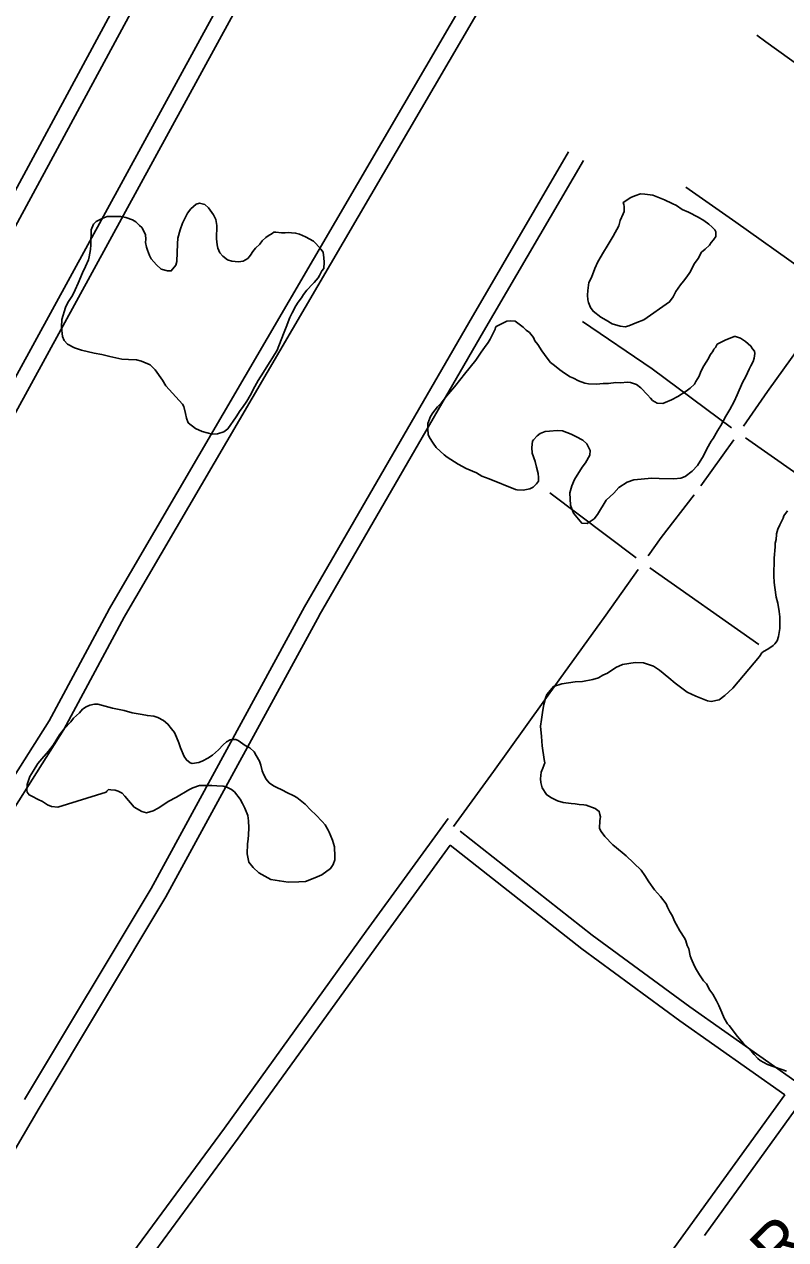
# Model space of a CAD drawing. Extents: x 3598634 to 3636690, y 517270 to 542944.
# Drawn here: x 3630654 to 3631986, y 535190 to 537317 of the extents above; entities that cross this region are included whole.
import ezdxf

# ---------------------------------------------------------------- set-up
doc = ezdxf.new("R2010")
doc.units = 0
for name, color, linetype in [('V-RIVR-RANG-IDEN', 7, 'Continuous'), ('V-ROAD-CNTR', 7, 'Continuous'), ('V-SITE-VEGE', 7, 'Continuous')]:
    doc.layers.add(name, color=color, linetype=linetype)

msp = doc.modelspace()

# ---------------------------------------------------------------- linework, layer by layer
at = {"layer": 'V-ROAD-CNTR'}
for p, q in [((3631725, 536383.3), (3631573.5, 536496.7)), ((3631748.9, 536365.9), (3631939.5, 536231.2))]:
    msp.add_line(p, q, dxfattribs=at)
for points in [[(3631693.6, 537818.2), (3631438, 537381.9), (3630801.6, 536291.6)], [(3631726.7, 537815.3), (3631463.9, 537366.8), (3630827.5, 536276.5)], [(3630332.4, 536461.9), (3630553.9, 536869.8), (3630840.9, 537401), (3631033.8, 537755.6)], [(3630358.8, 536447.6), (3630580.2, 536855.5), (3630867.3, 537386.7), (3631060.1, 537741.3)], [(3631201.4, 537729.8), (3630455.6, 536364.9)], [(3631235.5, 537729.6), (3630474.6, 536337.1)], [(3632232.7, 537084.4), (3632166.2, 537130.7), (3632061.2, 537207.3), (3631951.5, 537285.9), (3631935.6, 537298)], [(3631431.9, 536794.4), (3631606.5, 537093.4)], [(3631457.8, 536779.3), (3631632.4, 537078.3)], [(3632065.6, 536854), (3632013.9, 536888.6), (3631899.3, 536970.7), (3631811.7, 537032)], [(3631912.7, 536613.7), (3631954.6, 536674), (3632064.6, 536827.8), (3632068.4, 536833)], [(3631431.9, 536794.4), (3631144.4, 536297.5)], [(3631630.7, 536796.4), (3631752.9, 536714.1), (3631891.8, 536610.5)], [(3631457.8, 536779.3), (3631170.4, 536282.5)], [(3631912.5, 536613.5), (3631912.7, 536613.7)], [(3631837.9, 536508.9), (3631895.6, 536589.8)], [(3631916.1, 536592.9), (3632083.8, 536475.2), (3632120.3, 536451.3)], [(3631745.5, 536386.7), (3631768.3, 536418.8), (3631826.5, 536493.6)], [(3631405.1, 535913.2), (3631475, 536009.5), (3631589.9, 536169.8), (3631671.6, 536282.9), (3631728.4, 536362.7)], [(3630802.7, 536293.4), (3630697.6, 536098.1), (3630556.6, 535875.8), (3630436.9, 535671.5), (3630336.7, 535499.3), (3630203.3, 535268.2)], [(3630654.4, 535435.3), (3630876, 535804.8), (3631144.3, 536297.2)], [(3630680.1, 535419.9), (3630902, 535789.9), (3631170.6, 536282.8)], [(3630829.1, 536279.2), (3630723.5, 536082.9), (3630582.2, 535860.1), (3630462.8, 535656.4), (3630362.7, 535484.3), (3630229.3, 535253.2)], [(3631844, 535197.4), (3632125.2, 535587.2), (3632390.6, 535947.7), (3632453.5, 536038.7)], [(3631396.1, 535927.1), (3631252.6, 535729.6), (3631004.3, 535385.3), (3630785.3, 535087.9), (3630691.8, 534956.2)], [(3632002.2, 535467.9), (3631818.7, 535597.3), (3631647.7, 535722.9), (3631416.8, 535904.6)], [(3631399.1, 535880.3), (3631276.9, 535712), (3631028.5, 535367.6), (3630809.6, 535070.3), (3630716.2, 534938.8)], [(3631984.6, 535443.6), (3631801.1, 535572.9), (3631629.5, 535699), (3631399.1, 535880.3)], [(3631326.9, 534536.4), (3631452.4, 534711.8), (3631744.2, 535110.3), (3631984.6, 535443.6)], [(3630112.4, 534450.9), (3630680.2, 535420)]]:
    msp.add_lwpolyline(points, dxfattribs=at)
at = {"layer": 'V-SITE-VEGE'}
for points in [[(3630954.8, 537002.1), (3630960.7, 537003.7), (3630970, 537001.7), (3630976.3, 536995.7), (3630985.3, 536983.2), (3630989.2, 536974.9), (3630991.3, 536964.9), (3630990.7, 536941.5), (3630991.6, 536931), (3630992.6, 536925.1), (3630996.5, 536916.8), (3631001.6, 536910.8), (3631009.6, 536904.8), (3631017.1, 536902.3), (3631028.8, 536900.8), (3631037, 536902.3), (3631045.3, 536906.8), (3631050.1, 536912.5), (3631054.4, 536919.4), (3631058.6, 536925.2), (3631066.4, 536932), (3631070.6, 536937.7), (3631076.6, 536943.4), (3631080.8, 536946.8), (3631087.9, 536950.7), (3631090.9, 536953), (3631094.4, 536952.9), (3631104.3, 536952), (3631110.7, 536951.9), (3631117.2, 536952.3), (3631121.8, 536951.6), (3631128.8, 536951.4), (3631135.8, 536949.5), (3631146.2, 536945.1), (3631160, 536937.1), (3631164.6, 536932.9), (3631173.1, 536923.4), (3631177.1, 536918), (3631178.6, 536908), (3631178.9, 536900.4)], [(3631178.9, 536900.4), (3631178.1, 536889.3), (3631175.1, 536885.3), (3631170.8, 536877.3), (3631168.3, 536873.2), (3631161.7, 536865.2), (3631157.5, 536860.7), (3631150.3, 536853.2), (3631148.5, 536851.5), (3631143, 536844.1), (3631139.4, 536838.3), (3631133.3, 536830.3), (3631129.6, 536824), (3631122.9, 536811.9), (3631118.6, 536803.8), (3631112.3, 536787), (3631107.9, 536774.9), (3631096.7, 536746.5), (3631088.7, 536733.3), (3631083.3, 536725.2), (3631072.9, 536708), (3631063.7, 536693.6), (3631057.6, 536682.7), (3631049.6, 536667.1), (3631043.5, 536657.3), (3631036.2, 536646.4), (3631032, 536640.7), (3631024.7, 536629.7), (3631010.1, 536609.1), (3631003.5, 536603.4), (3630992.4, 536600.2), (3630983, 536599.8), (3630965.6, 536604.4), (3630954, 536609.4), (3630940.9, 536619.6), (3630938.1, 536627.3), (3630936.6, 536635.5), (3630933.4, 536647.9), (3630931.2, 536652), (3630902.2, 536684.3), (3630896, 536693.8), (3630883.1, 536712.3), (3630874.5, 536720.7), (3630859.5, 536727.5), (3630850.8, 536729.5), (3630836.8, 536729.9), (3630825.1, 536730.7), (3630804.2, 536735.4), (3630790.2, 536738.7), (3630776.3, 536741.4), (3630754.2, 536746.6), (3630742, 536750.4), (3630729.9, 536757.2), (3630724.2, 536763.2), (3630720.9, 536770.3), (3630719.6, 536786.7), (3630719.9, 536800.1), (3630726.3, 536821), (3630730.7, 536830.2), (3630738.6, 536842.3), (3630743.5, 536852.1), (3630748.5, 536863.6), (3630755.9, 536881.6), (3630761.5, 536893.1), (3630766.5, 536904.7), (3630767.8, 536909.9), (3630769.9, 536922.7), (3630770.7, 536930.8), (3630771.3, 536957.1), (3630775.1, 536967), (3630779.9, 536971.5), (3630790.6, 536977.1), (3630799.4, 536980.4), (3630808.2, 536980.7), (3630823.4, 536980.3), (3630832.1, 536978.9), (3630843.7, 536974.5), (3630849.4, 536970.9), (3630855.7, 536964.9), (3630859.7, 536961.3), (3630864.7, 536952.4), (3630866.4, 536948.2), (3630866.7, 536940.6), (3630866.6, 536934.8), (3630868.1, 536926.6), (3630869.8, 536921.3), (3630873.6, 536912.4), (3630876.4, 536906.5), (3630885.5, 536895.7), (3630893.5, 536888.5), (3630905.1, 536885.3), (3630911.5, 536885.1), (3630919.3, 536895.4), (3630921.3, 536901.8), (3630922.1, 536932.8), (3630922.9, 536942.7), (3630926.8, 536957.2), (3630931.2, 536968.8), (3630939.8, 536986.1), (3630945.9, 536994.1), (3630954.8, 537002.1)], [(3631888.8, 536642.5), (3631881.4, 536631), (3631872.8, 536614.8), (3631866.8, 536605.6), (3631859.4, 536591.8), (3631855.8, 536587.2), (3631848.4, 536574), (3631842.3, 536561.8), (3631831.9, 536544.6), (3631822.9, 536534.9), (3631810.3, 536525.3), (3631802.7, 536522.5), (3631790.9, 536521.1), (3631764.7, 536521.8), (3631752.4, 536522.7), (3631720.8, 536519.4), (3631709, 536515.6), (3631694.7, 536506.1), (3631685.7, 536496.3), (3631672.5, 536483.8), (3631657.3, 536459.1), (3631651.2, 536451.1), (3631639.3, 536443.2), (3631629.4, 536444), (3631615.2, 536461.4), (3631609.8, 536475.5), (3631608.6, 536496.6), (3631612.4, 536509.3), (3631616.8, 536520.3), (3631630.2, 536541.6), (3631636.2, 536549.6), (3631643.6, 536562.9), (3631644.4, 536571.1), (3631638.3, 536582.9), (3631631.4, 536588.9), (3631619.3, 536595.7), (3631611.2, 536599.4), (3631595.6, 536605.6), (3631586.8, 536605.9), (3631573.4, 536605), (3631565.8, 536604.1), (3631556.9, 536600.8), (3631551.5, 536596.8), (3631544.9, 536589.4), (3631543.1, 536587.1), (3631542.2, 536576), (3631542.6, 536566.1), (3631548, 536551.9), (3631550.1, 536541.9), (3631553.3, 536530.7), (3631553.7, 536523.7), (3631553.6, 536517.3), (3631550.5, 536512.7), (3631544.5, 536507), (3631538.6, 536503.7), (3631526.9, 536501.6), (3631516.4, 536501.9), (3631513.5, 536502.6), (3631467.8, 536521.3), (3631455, 536526.3), (3631445.3, 536531.8), (3631427.3, 536539.3), (3631413.5, 536547.2), (3631394, 536559.4), (3631388.8, 536563.6), (3631375.1, 536576.3), (3631369.5, 536584), (3631363.3, 536593.5), (3631361.1, 536598.8), (3631360.2, 536608.8), (3631360.4, 536618.1), (3631364.8, 536630.3), (3631369.1, 536636.6), (3631376.9, 536647.5), (3631383.5, 536653.8), (3631393.2, 536665.8), (3631399.8, 536674.4), (3631407.1, 536682.4), (3631417.9, 536696.1), (3631424.6, 536704.7), (3631444.5, 536729.3), (3631453.6, 536743.1), (3631459.7, 536751.1), (3631465.8, 536759.8), (3631469.4, 536765.5), (3631473.1, 536773), (3631478.1, 536783.4), (3631478.7, 536786.3), (3631479.9, 536788), (3631498.3, 536797.5), (3631504.7, 536797.9), (3631512.9, 536797.1), (3631527.2, 536786.8), (3631532.4, 536781.4), (3631538.1, 536777.2), (3631544.9, 536768.8), (3631547.7, 536762.9), (3631552.7, 536756.3), (3631559.5, 536745.1), (3631569.1, 536732.5), (3631574.7, 536724.8)], [(3631574.7, 536724.8), (3631581.6, 536719.9), (3631591.3, 536712.1), (3631599.4, 536706), (3631609.1, 536699.9), (3631614.9, 536697.5), (3631623.6, 536693.1), (3631635.1, 536688.8), (3631641.5, 536687.4), (3631655.6, 536687.1), (3631667.3, 536687.9), (3631676.6, 536688.3), (3631688.9, 536689.7), (3631697.7, 536689.5), (3631708.8, 536690.4), (3631714.7, 536690.2), (3631725.1, 536686.4), (3631733.1, 536680.4), (3631744.5, 536668.4), (3631749.6, 536662.4), (3631753.6, 536658.2), (3631761.6, 536653.9), (3631771.6, 536653.1), (3631775.7, 536654.7), (3631786.3, 536659.7), (3631797.6, 536665.3), (3631812.4, 536674.8), (3631819, 536679.9), (3631826.8, 536687.3), (3631829.3, 536691.9), (3631834.8, 536701.1), (3631837.9, 536709.2), (3631843.4, 536719), (3631851.3, 536731.7), (3631853.8, 536736.9), (3631856.2, 536740.9), (3631858.7, 536744.3), (3631860.5, 536748.4), (3631863.5, 536751.2), (3631866.6, 536757), (3631880.2, 536764.2), (3631896.1, 536770.3), (3631898.5, 536770.2), (3631907.2, 536767.6), (3631915.8, 536761.6), (3631925.5, 536753.7), (3631928.3, 536749), (3631931.7, 536744.8), (3631932.2, 536740.7), (3631931.4, 536732.5), (3631929.5, 536726.7), (3631925.2, 536719.2), (3631922.7, 536713.5), (3631916.5, 536700.2), (3631911, 536689.8), (3631901.7, 536668.4), (3631896.1, 536656.9), (3631888.8, 536642.5)], [(3631893.7, 536154.9), (3631940.7, 536210.4), (3631944.4, 536216.7), (3631947.3, 536219), (3631955.1, 536223.5), (3631964.6, 536229.7), (3631967.6, 536232.5), (3631971.2, 536237.7), (3631973.7, 536245.2), (3631975.8, 536259.2), (3631976, 536265.6), (3631975.8, 536279.6), (3631974.9, 536289), (3631972.3, 536303.7), (3631969.7, 536314.3), (3631967.2, 536331.3), (3631966.3, 536340.1), (3631965.4, 536351.8), (3631966.2, 536382.2), (3631967, 536389.7), (3631967.1, 536395.6), (3631967.9, 536403.1), (3631968, 536409), (3631969.4, 536415.4), (3631969.4, 536417.7), (3631970.1, 536421.8), (3631970.2, 536425.3), (3631972.8, 536433.4), (3631975.9, 536440.9), (3631982, 536452.5), (3631983.3, 536456.5), (3631989.4, 536465.1)], [(3631988, 535485.1), (3631979.3, 535487.7), (3631964.2, 535493.3), (3631954.4, 535496.5), (3631941.7, 535503.8), (3631937.7, 535506.9), (3631930.9, 535514.1), (3631926.9, 535518.8), (3631920.1, 535526), (3631912.7, 535533.2), (3631901.9, 535545.8), (3631887.2, 535564.9), (3631884.3, 535567.9), (3631878.8, 535577.9), (3631874.9, 535587.4), (3631869.4, 535599.8), (3631865.5, 535608.1), (3631858.8, 535619.9), (3631853.7, 535626.5), (3631847.6, 535637.8), (3631842.5, 535643.2), (3631835.7, 535653.3), (3631830.1, 535662.2), (3631826.8, 535668.7), (3631820.7, 535682.3), (3631819, 535686.4), (3631817, 535698.8), (3631814.2, 535704.7), (3631811.5, 535712.9), (3631809.9, 535717.1), (3631800.9, 535730.7), (3631794.8, 535742), (3631792.5, 535746.1), (3631787.6, 535757.4), (3631783.6, 535763.9), (3631779.7, 535771.6), (3631777, 535777.5), (3631767.4, 535790.6), (3631756.6, 535802), (3631747, 535816.3), (3631739.7, 535827), (3631733.5, 535836.5), (3631707.3, 535861.7), (3631700.4, 535867.7), (3631683.8, 535881), (3631670.2, 535895.4), (3631663.4, 535904.3), (3631660.6, 535909.7), (3631660.9, 535923.7), (3631662.3, 535930.1), (3631661.2, 535934.2), (3631660.2, 535939.5), (3631653.3, 535944.3), (3631637.1, 535950.6), (3631633, 535950.7), (3631624.9, 535951.5), (3631617.9, 535952.9), (3631610.9, 535953), (3631596.9, 535955.2), (3631587, 535957.8), (3631575.5, 535963.9), (3631568, 535968.8), (3631560.2, 535980.6), (3631558.1, 535990.1), (3631557.1, 535996.5), (3631558.5, 536008.2), (3631561.6, 536015.1), (3631564.8, 536024.4), (3631563.8, 536030.2), (3631560.3, 536054.3), (3631559, 536070.7), (3631557.1, 536088.3), (3631559.2, 536100.5), (3631561.3, 536116.8), (3631563.3, 536126.7), (3631566, 536137.7), (3631568.5, 536144.1), (3631579.9, 536157.8), (3631594.7, 536162.7), (3631618.1, 536166.2), (3631631, 536167), (3631649.2, 536170), (3631658.6, 536173.3), (3631666.3, 536177.8), (3631674.6, 536181.6), (3631688.9, 536191.2), (3631700.7, 536196.2), (3631723, 536199.7), (3631737.6, 536199.3), (3631755, 536193.6), (3631765.3, 536186.3), (3631781.9, 536173), (3631792.8, 536164), (3631814, 536148.2), (3631829, 536140.8), (3631849.3, 536132.7), (3631855.7, 536132), (3631869.8, 536134.5), (3631879.9, 536142.4), (3631893.7, 536154.9)], [(3631131.3, 535963.7), (3631145.7, 535952.2), (3631155.3, 535941.4), (3631164.5, 535933.6), (3631175.3, 535921.6), (3631180.4, 535915.7), (3631186, 535906.8), (3631187.6, 535903.2), (3631193.7, 535889), (3631196.9, 535877.3), (3631197.6, 535860.3), (3631197.5, 535854.4), (3631194.9, 535846.3), (3631190.1, 535839.4), (3631174.6, 535828.2), (3631162.8, 535823.2), (3631146.2, 535816.6), (3631134.5, 535816.3), (3631115.8, 535815.7), (3631100.7, 535817.8), (3631085.6, 535820.5), (3631064.8, 535832.2), (3631054.5, 535841.2), (3631047.2, 535850.7), (3631044.1, 535865.4), (3631044.5, 535882.4), (3631045.9, 535891.1), (3631046.7, 535898.7), (3631047, 535910.9), (3631046.7, 535923.2), (3631045.2, 535932), (3631040.3, 535945), (3631035.8, 535953.3), (3631031.9, 535961), (3631022.3, 535973.5), (3631016.6, 535977.8), (3631008.5, 535982.1), (3631002.1, 535983.4), (3630991, 535984.3), (3630982.3, 535984.5), (3630968.8, 535984.8), (3630960.7, 535984.5), (3630948.9, 535980.7), (3630942.4, 535977.3), (3630920.4, 535964.5), (3630906.2, 535956.7), (3630896.7, 535950.5), (3630888.3, 535944.8), (3630880, 535940.4), (3630868.3, 535937.2), (3630860.1, 535939.1), (3630846.3, 535947.1), (3630830.4, 535966.2), (3630825.3, 535971.6), (3630818.4, 535974.7), (3630813.2, 535976.6), (3630805.6, 535977.4), (3630801.5, 535977.5), (3630798.5, 535974.6), (3630797.3, 535972.9), (3630713.1, 535947), (3630702, 535947.9), (3630695.1, 535951), (3630686.4, 535956.5), (3630678.3, 535960.2), (3630667.4, 535966.3), (3630662.8, 535968.2), (3630659.4, 535973), (3630658.9, 535976.5), (3630659.2, 535986.4), (3630664.2, 536000.3), (3630669.7, 536010.1), (3630678.2, 536023.3), (3630684.9, 536031.3), (3630696.9, 536045.1), (3630704.8, 536055.4), (3630715.8, 536073.2), (3630724.2, 536084.1), (3630735.6, 536096.1), (3630740.5, 536102.4), (3630750.6, 536112), (3630756.1, 536118.3), (3630762.6, 536122.2), (3630769.1, 536125.6), (3630777.3, 536127.1), (3630783.2, 536127), (3630808.7, 536119.9), (3630829.1, 536115.8), (3630843, 536112), (3630860.4, 536109.2), (3630869.7, 536107.2), (3630880.8, 536106.3), (3630887.8, 536103.8), (3630898.1, 536098.3), (3630905.6, 536092.2), (3630911.8, 536083.9), (3630916.9, 536077.3), (3630920.8, 536069.6), (3630924.6, 536059.6), (3630927.3, 536050.8), (3630933.9, 536035.4)], [(3630933.9, 536035.4), (3630937.9, 536029.5), (3630944.2, 536024.6), (3630948.2, 536023.4), (3630959.4, 536024.8), (3630966.5, 536028.1), (3630975.3, 536032.6), (3630983.7, 536037.6), (3630993.8, 536047.3), (3631002.2, 536055.9), (3631008.2, 536061), (3631014.7, 536064.9), (3631018.3, 536065.4), (3631024.1, 536065.2), (3631028.7, 536063.4), (3631040.8, 536054.9), (3631048.9, 536050.6), (3631056.3, 536043.9), (3631060.2, 536037.4), (3631065.8, 536027.3), (3631067.9, 536020.3), (3631070.6, 536010.3), (3631073.3, 536003.2), (3631077.3, 535996.1), (3631082.9, 535989.5), (3631090.4, 535984), (3631095, 535981.6), (3631106, 535976.6), (3631113.5, 535972.3), (3631125.6, 535966.8), (3631131.3, 535963.7)]]:
    msp.add_lwpolyline(points, dxfattribs=at)
msp.add_lwpolyline([(3631737.9, 536799.5), (3631726.1, 536795.1), (3631712, 536789), (3631705.5, 536787.5), (3631696.7, 536788.3), (3631682.8, 536792.7), (3631672.5, 536798.8), (3631662.7, 536804.3), (3631649.5, 536814.6), (3631645, 536821.2), (3631641.1, 536830), (3631640.1, 536834.7), (3631639.7, 536842.9), (3631639.9, 536851.1), (3631642, 536865.1), (3631646.4, 536873.7), (3631652.6, 536889.3), (3631657.6, 536900.9), (3631667.4, 536918.2), (3631674.1, 536928.5), (3631684.5, 536945.8), (3631694.3, 536964.2), (3631696.9, 536973.5), (3631701.8, 536985.1), (3631703.7, 536989.1), (3631703.9, 536997.9), (3631703.4, 537001.4), (3631701.8, 537004.9), (3631715.4, 537013.4), (3631722.5, 537016.7), (3631732.5, 537019.9), (3631740.1, 537019.7), (3631754.1, 537017.6), (3631765.7, 537013.2), (3631774.4, 537009.5), (3631787.6, 537003.3), (3631795.1, 536999.6), (3631805.5, 536992.9), (3631816.5, 536988), (3631833.2, 536979.3), (3631843, 536973.2), (3631852.1, 536967.2), (3631857.9, 536961.8), (3631862.4, 536957), (3631864.1, 536953.4), (3631863.9, 536945.2), (3631860.2, 536939.5), (3631856, 536934.9), (3631853, 536930.3), (3631845.2, 536923.5), (3631839.2, 536917.8), (3631833.1, 536906.9), (3631827, 536898.3), (3631818.4, 536882.7), (3631813.5, 536874.7), (3631807.5, 536867.2), (3631802.1, 536860.9), (3631794.2, 536848.9), (3631789.2, 536839.6), (3631783.2, 536831)], close=True, dxfattribs=at)

# ---------------------------------------------------------------- texts
at = {"layer": 'V-RIVR-RANG-IDEN'}
msp.add_text('R-111.9', height=83, rotation=44.8182, dxfattribs=at).set_placement((3631975, 535124.7))

doc.saveas('drawing.dxf')
